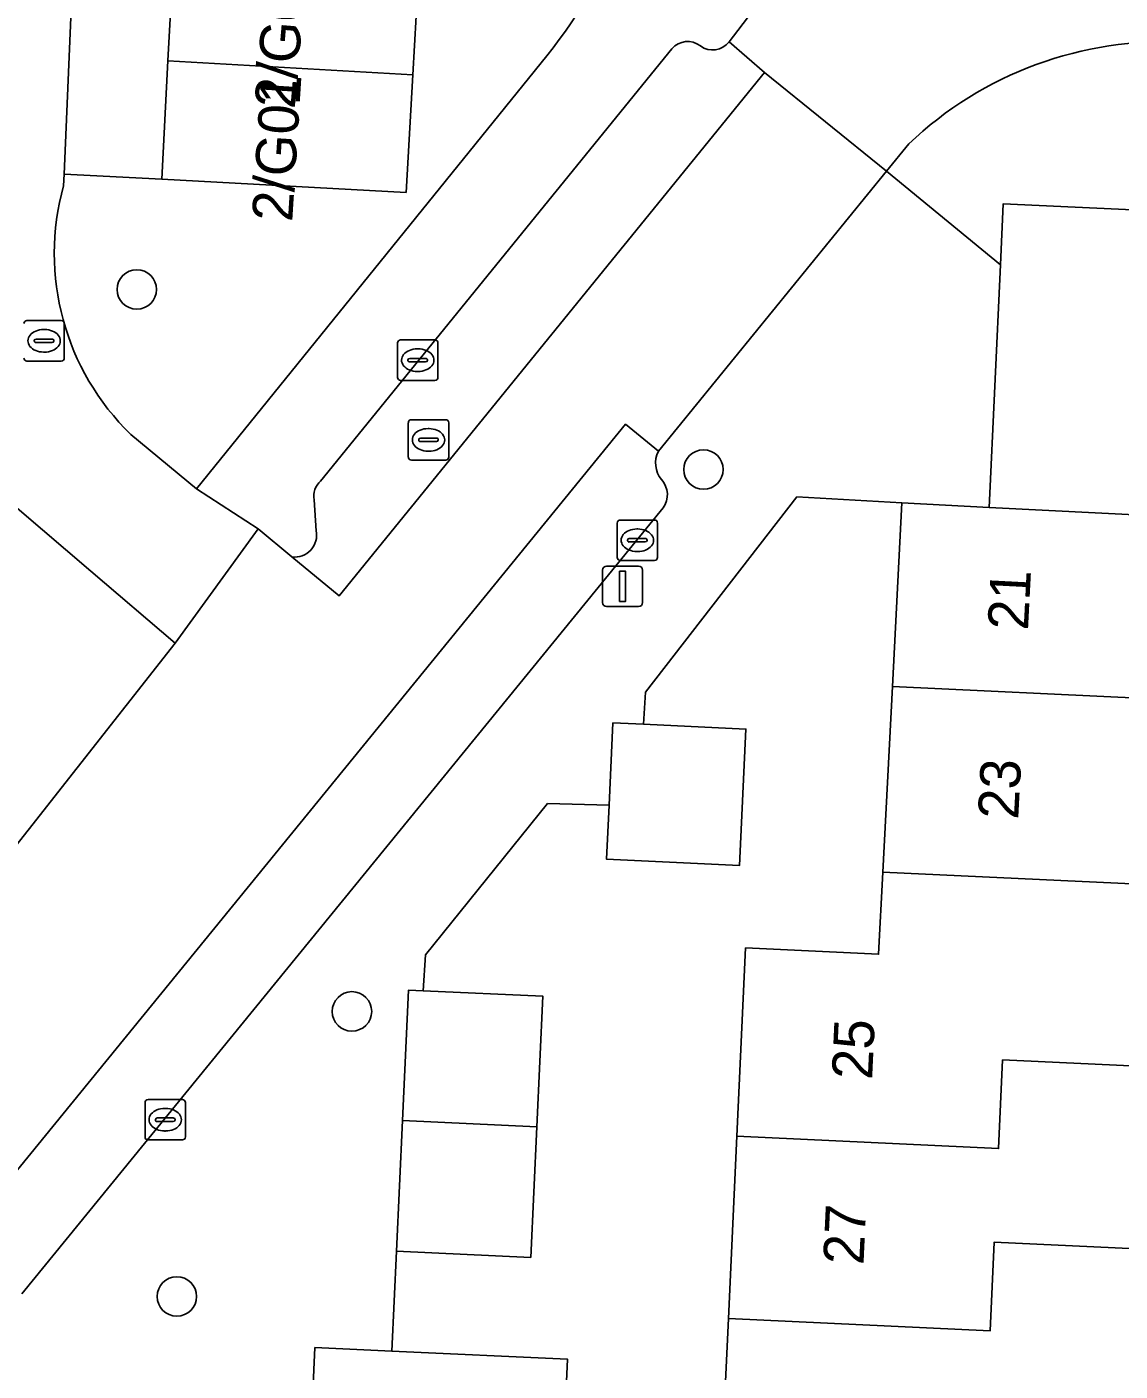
# Model space of a CAD drawing. Extents: x 162989 to 165008, y 383432 to 384338.
# Drawn here: x 164686.55 to 164713.62, y 383638.25 to 383671.55 of the extents above; entities that cross this region are included whole.
import ezdxf

# ---------------------------------------------------------------- set-up
doc = ezdxf.new("R2010")
doc.units = 0
for name, color, linetype in [('IMGEO_Boom', 7, 'Continuous'), ('IMGEO_Erf', 7, 'Continuous'), ('IMGEO_Groenvoorziening', 7, 'Continuous'), ('IMGEO_Kolk', 7, 'Continuous'), ('IMGEO_Lichtmast', 7, 'Continuous'), ('IMGEO_Pand', 7, 'Continuous'), ('IMGEO_Pand_nummerreeks', 7, 'Continuous'), ('IMGEO_Parkeervlak_open', 7, 'Continuous'), ('IMGEO_Rijbaan_lokaal_open', 7, 'Continuous'), ('IMGEO_Rioolput', 7, 'Continuous'), ('IMGEO_Voetpad_open', 7, 'Continuous')]:
    doc.layers.add(name, color=color, linetype=linetype)

msp = doc.modelspace()

# ---------------------------------------------------------------- linework, layer by layer
at = {"layer": 'IMGEO_Boom'}
for centre in [(164689.27, 383665.047), (164703.302, 383660.585), (164694.599, 383647.165), (164690.264, 383640.104)]:
    msp.add_circle(centre, 0.489, dxfattribs=at)
at = {"layer": 'IMGEO_Erf'}
msp.add_lwpolyline([(164703.711, 383635.043), (164703.92, 383639.557), (164704.13, 383644.071), (164704.347, 383648.735), (164707.641, 383648.582), (164707.746, 383650.614), (164707.982, 383655.211), (164708.216, 383659.759), (164705.618, 383659.912), (164701.866, 383655.075), (164701.82, 383654.275), (164704.356, 383654.157), (164704.199, 383650.782), (164700.904, 383650.935), (164700.966, 383652.273), (164699.444, 383652.31), (164696.419, 383648.565), (164696.361, 383647.677), (164699.327, 383647.539), (164699.177, 383644.304), (164699.027, 383641.071), (164695.702, 383641.225), (164695.583, 383638.75), (164699.94, 383638.548), (164699.786, 383635.228)], dxfattribs=at)
at = {"layer": 'IMGEO_Groenvoorziening'}
for points in [[(164702.326, 383678.276), (164702.417, 383682.083), (164698.793, 383682.264), (164698.638, 383679.233), (164698.484, 383676.202), (164698.329, 383673.171), (164696.272, 383673.276), (164696.106, 383670.363), (164695.94, 383667.45), (164689.887, 383667.782), (164687.468, 383667.9), (164687.456, 383667.611)], [(164689.125, 383661.453), (164690.75, 383660.108), (164699.423, 383670.83)]]:
    msp.add_lwpolyline(points, dxfattribs=at)
for centre, radius, start, end in [((164688.928, 383679.211), 13.43, 321.3911, 356.0099), ((164693.481, 383665.939), 6.253, 164.4878, 225.8413)]:
    msp.add_arc(centre, radius, start, end, dxfattribs=at)
at = {"layer": 'IMGEO_Kolk'}
for p, q in [((164695.726, 383662.869), (164695.726, 383663.721)), ((164695.801, 383663.795), (164696.653, 383663.795)), ((164696.214, 383663.575), (164696.239, 383663.575)), ((164696.727, 383663.721), (164696.727, 383662.869)), ((164695.985, 383663.289), (164695.985, 383663.301)), ((164696.423, 383663.252), (164696.025, 383663.252)), ((164696.028, 383663.338), (164696.426, 383663.338)), ((164696.469, 383663.301), (164696.469, 383663.289)), ((164696.237, 383663.015), (164696.212, 383663.015)), ((164696.653, 383662.795), (164695.801, 383662.795)), ((164701.165, 383658.408), (164701.165, 383659.26)), ((164701.24, 383659.334), (164702.092, 383659.334)), ((164702.166, 383659.26), (164702.166, 383658.408)), ((164701.424, 383658.828), (164701.424, 383658.84)), ((164701.467, 383658.877), (164701.865, 383658.877)), ((164701.653, 383659.114), (164701.678, 383659.114)), ((164701.908, 383658.84), (164701.908, 383658.828)), ((164701.862, 383658.791), (164701.464, 383658.791)), ((164701.676, 383658.554), (164701.651, 383658.554)), ((164702.092, 383658.334), (164701.24, 383658.334)), ((164689.474, 383644.056), (164689.474, 383644.908)), ((164689.549, 383644.982), (164690.401, 383644.982)), ((164690.475, 383644.908), (164690.475, 383644.056)), ((164689.776, 383644.525), (164690.174, 383644.525)), ((164689.962, 383644.762), (164689.987, 383644.762)), ((164689.733, 383644.476), (164689.733, 383644.488)), ((164690.171, 383644.439), (164689.773, 383644.439)), ((164689.985, 383644.202), (164689.96, 383644.202)), ((164690.217, 383644.488), (164690.217, 383644.476)), ((164690.401, 383643.982), (164689.549, 383643.982))]:
    msp.add_line(p, q, dxfattribs=at)
for points in [[(164695.726, 383662.869), (164695.726, 383663.721)], [(164695.801, 383663.795), (164696.653, 383663.795)], [(164696.727, 383663.721), (164696.727, 383662.869)], [(164696.653, 383662.795), (164695.801, 383662.795)], [(164701.165, 383658.408), (164701.165, 383659.26)], [(164701.24, 383659.334), (164702.092, 383659.334)], [(164702.166, 383659.26), (164702.166, 383658.408)], [(164702.092, 383658.334), (164701.24, 383658.334)], [(164689.474, 383644.056), (164689.474, 383644.908)], [(164689.549, 383644.982), (164690.401, 383644.982)], [(164690.475, 383644.908), (164690.475, 383644.056)], [(164690.401, 383643.982), (164689.549, 383643.982)]]:
    msp.add_lwpolyline(points, dxfattribs=at)
for centre, radius, start, end in [((164695.803, 383663.719), 0.0765, 91.552, 178.448), ((164695.803, 383663.719), 0.0765, 91.552, 178.448), ((164696.651, 383663.719), 0.0765, 1.552, 88.448), ((164696.651, 383663.719), 0.0765, 1.552, 88.448), ((164696.025, 383663.298), 0.0403, 85.8775, 175.7526), ((164696.022, 383663.288), 0.0366, 178.938, 274.7102), ((164696.426, 383663.295), 0.043, 264.8664, 352.4533), ((164696.43, 383663.3), 0.0386, 1.7309, 96.639), ((164695.803, 383662.871), 0.0765, 181.552, 268.448), ((164695.803, 383662.871), 0.0765, 181.552, 268.448), ((164696.651, 383662.871), 0.0765, 271.552, 358.448), ((164696.651, 383662.871), 0.0765, 271.552, 358.448), ((164701.242, 383659.258), 0.0765, 91.552, 178.448), ((164701.242, 383659.258), 0.0765, 91.552, 178.448), ((164702.09, 383659.258), 0.0765, 1.552, 88.448), ((164702.09, 383659.258), 0.0765, 1.552, 88.448), ((164701.464, 383658.837), 0.0403, 85.8775, 175.7526), ((164701.461, 383658.827), 0.0366, 178.938, 274.7102), ((164701.865, 383658.834), 0.043, 264.8664, 352.4533), ((164701.869, 383658.839), 0.0386, 1.7309, 96.639), ((164701.242, 383658.41), 0.0765, 181.552, 268.448), ((164701.242, 383658.41), 0.0765, 181.552, 268.448), ((164702.09, 383658.41), 0.0765, 271.552, 358.448), ((164702.09, 383658.41), 0.0765, 271.552, 358.448), ((164689.551, 383644.906), 0.0765, 91.552, 178.448), ((164689.551, 383644.906), 0.0765, 91.552, 178.448), ((164690.399, 383644.906), 0.0765, 1.552, 88.448), ((164690.399, 383644.906), 0.0765, 1.552, 88.448), ((164689.773, 383644.485), 0.0403, 85.8775, 175.7526), ((164690.178, 383644.487), 0.0386, 1.7309, 96.639), ((164689.77, 383644.475), 0.0366, 178.938, 274.7102), ((164690.174, 383644.482), 0.043, 264.8664, 352.4533), ((164689.551, 383644.058), 0.0765, 181.552, 268.448), ((164689.551, 383644.058), 0.0765, 181.552, 268.448), ((164690.399, 383644.058), 0.0765, 271.552, 358.448), ((164690.399, 383644.058), 0.0765, 271.552, 358.448)]:
    msp.add_arc(centre, radius, start, end, dxfattribs=at)
for centre, major_axis, ratio, start_param, end_param in [((164696.213, 383663.295), (-0.387, 0.002), 0.722429, 4.712389, 7.853982), ((164696.238, 383663.295), (-0.39, 0.002), 0.717154, 1.570796, 4.712389), ((164701.652, 383658.834), (-0.387, 0.002), 0.722429, 4.712389, 7.853982), ((164701.677, 383658.834), (-0.39, 0.002), 0.717154, 1.570796, 4.712389), ((164689.961, 383644.482), (-0.387, 0.002), 0.722429, 4.712389, 7.853982), ((164689.986, 383644.482), (-0.39, 0.002), 0.717154, 1.570796, 4.712389)]:
    msp.add_ellipse(centre, major_axis=major_axis, ratio=ratio, start_param=start_param, end_param=end_param, dxfattribs=at)
at = {"layer": 'IMGEO_Lichtmast'}
for p, q in [((164700.905, 383658.193), (164701.695, 383658.193)), ((164701.695, 383658.193), (164700.905, 383658.193)), ((164700.805, 383657.293), (164700.805, 383658.093)), ((164700.805, 383658.093), (164700.805, 383657.293)), ((164701.795, 383658.093), (164701.795, 383657.293)), ((164701.795, 383657.293), (164701.795, 383658.093)), ((164701.695, 383657.193), (164700.905, 383657.193)), ((164700.905, 383657.193), (164701.695, 383657.193))]:
    msp.add_line(p, q, dxfattribs=at)
msp.add_lwpolyline([(164701.225, 383658.068), (164701.375, 383658.068), (164701.375, 383657.318), (164701.225, 383657.318), (164701.225, 383658.068)], dxfattribs=at)
for centre, start, end in [((164700.905, 383658.093), 90, 180), ((164700.905, 383658.093), 90, 180), ((164701.695, 383658.093), 0, 90), ((164701.695, 383658.093), 360, 90), ((164700.905, 383657.293), 180, 270), ((164700.905, 383657.293), 180, 270), ((164701.695, 383657.293), 270, 0), ((164701.695, 383657.293), 270, 0)]:
    msp.add_arc(centre, 0.1, start, end, dxfattribs=at)
at = {"layer": 'IMGEO_Pand'}
for points in [[(164690.042, 383670.709), (164696.106, 383670.363), (164696.272, 383673.276), (164692.199, 383673.617), (164690.201, 383673.709)], [(164690.042, 383670.709), (164689.887, 383667.782), (164695.94, 383667.45), (164696.106, 383670.363)], [(164721.161, 383661.56), (164715.463, 383661.824), (164715.455, 383661.652), (164714.6, 383661.685), (164714.476, 383659.44), (164710.378, 383659.649), (164708.216, 383659.759), (164707.982, 383655.211), (164714.263, 383654.916), (164714.366, 383657.114), (164720.939, 383656.805)], [(164717.443, 383650.157), (164717.539, 383652.219), (164720.719, 383652.071), (164720.939, 383656.805), (164714.366, 383657.114), (164714.263, 383654.916), (164707.982, 383655.211), (164707.746, 383650.614)], [(164700.966, 383652.273), (164700.904, 383650.935), (164704.199, 383650.782), (164704.356, 383654.157), (164701.82, 383654.275), (164701.06, 383654.31)], [(164707.746, 383650.614), (164707.641, 383648.582), (164704.347, 383648.735), (164704.13, 383644.071), (164710.609, 383643.766), (164710.711, 383645.964), (164717.234, 383645.657), (164717.443, 383650.157)], [(164699.177, 383644.304), (164699.327, 383647.539), (164696.361, 383647.677), (164696.002, 383647.694), (164695.852, 383644.461)], [(164717.234, 383645.657), (164710.711, 383645.964), (164710.609, 383643.766), (164704.13, 383644.071), (164703.92, 383639.557), (164710.4, 383639.252), (164710.502, 383641.45), (164717.024, 383641.143)], [(164699.177, 383644.304), (164695.852, 383644.461), (164695.702, 383641.225), (164699.027, 383641.071)], [(164703.711, 383635.043), (164710.191, 383634.738), (164710.293, 383636.936), (164716.815, 383636.63), (164717.024, 383641.143), (164710.502, 383641.45), (164710.4, 383639.252), (164703.92, 383639.557)], [(164693.529, 383635.522), (164699.786, 383635.228), (164699.94, 383638.548), (164695.583, 383638.75), (164693.683, 383638.838)]]:
    msp.add_lwpolyline(points, close=True, dxfattribs=at)
at = {"layer": 'IMGEO_Parkeervlak_open'}
msp.add_lwpolyline([(164676.156, 383683.429), (164675.899, 383678.282), (164675.867, 383677.639), (164687.864, 383677.035), (164687.468, 383667.9), (164689.887, 383667.782), (164690.042, 383670.709), (164690.201, 383673.709), (164692.199, 383673.617), (164692.357, 383676.515), (164692.522, 383679.545), (164692.686, 383682.555)], close=True, dxfattribs=at)
for points in [[(164704.817, 383670.422), (164703.937, 383671.179)], [(164702.523, 383671.009), (164693.82, 383660.299)], [(164693.113, 383658.421), (164694.281, 383657.457), (164704.817, 383670.422)], [(164702.186, 383661.039), (164701.374, 383661.707), (164684.196, 383640.646), (164685.006, 383639.984)], [(164693.661, 383659.838), (164693.711, 383659.071)], [(164686.423, 383640.165), (164702.304, 383659.636)]]:
    msp.add_lwpolyline(points, dxfattribs=at)
for centre, radius, start, end in [((164702.911, 383670.673), 0.514, 52.2645, 139.1083), ((164703.531, 383671.489), 0.511, 233.3524, 322.6595), ((164702.773, 383660.747), 0.656, 153.5386, 218.6578), ((164694.162, 383659.923), 0.508, 132.2861, 189.6551), ((164701.86, 383659.961), 0.55, 323.8244, 43.1959), ((164693.179, 383658.961), 0.544, 263.0515, 11.7204)]:
    msp.add_arc(centre, radius, start, end, dxfattribs=at)
at = {"layer": 'IMGEO_Rijbaan_lokaal_open'}
for points in [[(164687.456, 383667.611), (164687.468, 383667.9), (164687.864, 383677.035), (164675.867, 383677.639), (164659.975, 383678.44), (164660.019, 383679.076), (164658.237, 383679.165), (164655.293, 383679.312), (164654.08, 383679.248), (164653.906, 383675.66), (164653.81, 383673.689), (164659.407, 383673.412), (164668.211, 383672.977), (164682.703, 383672.26), (164682.427, 383667.338), (164682.021, 383663.284), (164688.131, 383658.066), (164690.223, 383656.283), (164692.275, 383659.113), (164690.75, 383660.108), (164689.125, 383661.453)], [(164704.503, 383671.913), (164703.937, 383671.179), (164704.817, 383670.422), (164707.833, 383667.972), (164708.387, 383668.652)]]:
    msp.add_lwpolyline(points, dxfattribs=at)
msp.add_lwpolyline([(164701.374, 383661.707), (164702.186, 383661.039), (164707.833, 383667.972), (164704.817, 383670.422), (164694.281, 383657.457), (164693.113, 383658.421), (164692.275, 383659.113), (164690.223, 383656.283), (164684.148, 383648.569), (164685.835, 383647.159), (164681.959, 383642.448), (164684.196, 383640.646)], close=True, dxfattribs=at)
for centre, radius, start, end in [((164714.703, 383662.02), 9.159, 86.7672, 133.6024), ((164693.481, 383665.939), 6.253, 164.4878, 225.8413)]:
    msp.add_arc(centre, radius, start, end, dxfattribs=at)
at = {"layer": 'IMGEO_Rioolput'}
for p, q in [((164686.549, 383664.274), (164687.401, 383664.274)), ((164687.475, 383664.2), (164687.475, 383663.348)), ((164686.776, 383663.817), (164687.174, 383663.817)), ((164686.962, 383664.054), (164686.987, 383664.054)), ((164686.733, 383663.768), (164686.733, 383663.78)), ((164687.171, 383663.731), (164686.773, 383663.731)), ((164686.985, 383663.494), (164686.96, 383663.494)), ((164687.217, 383663.78), (164687.217, 383663.768)), ((164687.401, 383663.274), (164686.549, 383663.274)), ((164696.069, 383661.82), (164696.921, 383661.82)), ((164695.994, 383660.894), (164695.994, 383661.746)), ((164696.482, 383661.6), (164696.507, 383661.6)), ((164696.995, 383661.746), (164696.995, 383660.894)), ((164696.253, 383661.314), (164696.253, 383661.326)), ((164696.691, 383661.277), (164696.293, 383661.277)), ((164696.296, 383661.363), (164696.694, 383661.363)), ((164696.737, 383661.326), (164696.737, 383661.314)), ((164696.921, 383660.82), (164696.069, 383660.82)), ((164696.505, 383661.04), (164696.48, 383661.04))]:
    msp.add_line(p, q, dxfattribs=at)
for points in [[(164686.549, 383664.274), (164687.401, 383664.274)], [(164687.475, 383664.2), (164687.475, 383663.348)], [(164687.401, 383663.274), (164686.549, 383663.274)], [(164696.069, 383661.82), (164696.921, 383661.82)], [(164695.994, 383660.894), (164695.994, 383661.746)], [(164696.995, 383661.746), (164696.995, 383660.894)], [(164696.921, 383660.82), (164696.069, 383660.82)]]:
    msp.add_lwpolyline(points, dxfattribs=at)
for centre, radius, start, end in [((164686.551, 383664.198), 0.0765, 91.552, 178.448), ((164686.551, 383664.198), 0.0765, 91.552, 178.448), ((164687.399, 383664.198), 0.0765, 1.552, 88.448), ((164687.399, 383664.198), 0.0765, 1.552, 88.448), ((164686.773, 383663.777), 0.0403, 85.8775, 175.7526), ((164687.178, 383663.779), 0.0386, 1.7309, 96.639), ((164686.77, 383663.767), 0.0366, 178.938, 274.7102), ((164687.174, 383663.774), 0.043, 264.8664, 352.4533), ((164686.551, 383663.35), 0.0765, 181.552, 268.448), ((164686.551, 383663.35), 0.0765, 181.552, 268.448), ((164687.399, 383663.35), 0.0765, 271.552, 358.448), ((164687.399, 383663.35), 0.0765, 271.552, 358.448), ((164696.071, 383661.744), 0.0765, 91.552, 178.448), ((164696.071, 383661.744), 0.0765, 91.552, 178.448), ((164696.919, 383661.744), 0.0765, 1.552, 88.448), ((164696.919, 383661.744), 0.0765, 1.552, 88.448), ((164696.293, 383661.323), 0.0403, 85.8775, 175.7526), ((164696.29, 383661.313), 0.0366, 178.938, 274.7102), ((164696.694, 383661.32), 0.043, 264.8664, 352.4533), ((164696.698, 383661.325), 0.0386, 1.7309, 96.639), ((164696.071, 383660.896), 0.0765, 181.552, 268.448), ((164696.071, 383660.896), 0.0765, 181.552, 268.448), ((164696.919, 383660.896), 0.0765, 271.552, 358.448), ((164696.919, 383660.896), 0.0765, 271.552, 358.448)]:
    msp.add_arc(centre, radius, start, end, dxfattribs=at)
for centre, major_axis, ratio, start_param, end_param in [((164686.961, 383663.774), (-0.387, 0.002), 0.722429, 4.712389, 7.853982), ((164686.986, 383663.774), (-0.39, 0.002), 0.717154, 1.570796, 4.712389), ((164696.481, 383661.32), (-0.387, 0.002), 0.722429, 4.712389, 7.853982), ((164696.506, 383661.32), (-0.39, 0.002), 0.717154, 1.570796, 4.712389)]:
    msp.add_ellipse(centre, major_axis=major_axis, ratio=ratio, start_param=start_param, end_param=end_param, dxfattribs=at)
at = {"layer": 'IMGEO_Voetpad_open'}
for points in [[(164703.937, 383671.179), (164704.503, 383671.913)], [(164708.387, 383668.652), (164707.833, 383667.972), (164710.657, 383665.656), (164710.727, 383667.17), (164714.823, 383666.98), (164715.023, 383666.971), (164715.07, 383667.97), (164715.22, 383671.164)], [(164699.423, 383670.83), (164690.75, 383660.108), (164692.275, 383659.113), (164693.113, 383658.421)], [(164693.82, 383660.299), (164702.523, 383671.009)], [(164693.683, 383638.838), (164695.583, 383638.75), (164695.702, 383641.225), (164695.852, 383644.461), (164696.002, 383647.694), (164696.361, 383647.677), (164696.419, 383648.565), (164699.444, 383652.31), (164700.966, 383652.273), (164701.06, 383654.31), (164701.82, 383654.275), (164701.866, 383655.075), (164705.618, 383659.912), (164708.216, 383659.759), (164710.378, 383659.649), (164710.657, 383665.656), (164707.833, 383667.972), (164702.186, 383661.039)], [(164680.852, 383644.646), (164684.148, 383648.569), (164690.223, 383656.283), (164688.131, 383658.066), (164682.021, 383663.284), (164682.03, 383660.274), (164681.848, 383657.017), (164681.665, 383653.759), (164683.884, 383653.635), (164683.697, 383650.295), (164683.196, 383650.323), (164673.127, 383637.665), (164673.022, 383637.43), (164672.88, 383637.278), (164673.808, 383636.533)], [(164693.711, 383659.071), (164693.661, 383659.838)], [(164702.304, 383659.636), (164686.423, 383640.165)], [(164676.315, 383625.226), (164677.994, 383625.156), (164679.569, 383625.09), (164679.593, 383625.518), (164681.492, 383625.394), (164681.817, 383630.384), (164688.208, 383630.068), (164693.198, 383629.746), (164693.181, 383629.477), (164694.888, 383628.801), (164698.204, 383627.51), (164698.333, 383630.609), (164698.421, 383631.999), (164693.376, 383632.233), (164693.529, 383635.522), (164693.683, 383638.838)]]:
    msp.add_lwpolyline(points, dxfattribs=at)
msp.add_lwpolyline([(164714.6, 383661.685), (164714.823, 383666.98), (164710.727, 383667.17), (164710.657, 383665.656), (164710.378, 383659.649), (164714.476, 383659.44)], close=True, dxfattribs=at)
for centre, radius, start, end in [((164688.928, 383679.211), 13.43, 321.3911, 356.0099), ((164702.911, 383670.673), 0.514, 52.2645, 139.1083), ((164703.531, 383671.489), 0.511, 233.3524, 322.6595), ((164714.703, 383662.02), 9.159, 86.7672, 133.6024), ((164702.773, 383660.747), 0.656, 153.5386, 218.6578), ((164694.162, 383659.923), 0.508, 132.2861, 189.6551), ((164701.86, 383659.961), 0.55, 323.8244, 43.1959), ((164693.179, 383658.961), 0.544, 263.0515, 11.7204)]:
    msp.add_arc(centre, radius, start, end, dxfattribs=at)

# ---------------------------------------------------------------- texts
at = {"layer": 'IMGEO_Pand_nummerreeks'}
for s, rotation, p in [('2/G02', 85.0882, (164693.179, 383669.504)), ('2/G01', 86.367, (164693.118, 383666.708)), ('21', 87.055, (164711.338, 383656.592)), ('23', 87.055, (164711.096, 383651.906)), ('25', 87.3391, (164707.478, 383645.463)), ('27', 87.3391, (164707.265, 383640.875))]:
    msp.add_text(s, height=1, rotation=rotation, dxfattribs=at).set_placement(p)

doc.saveas('drawing.dxf')
